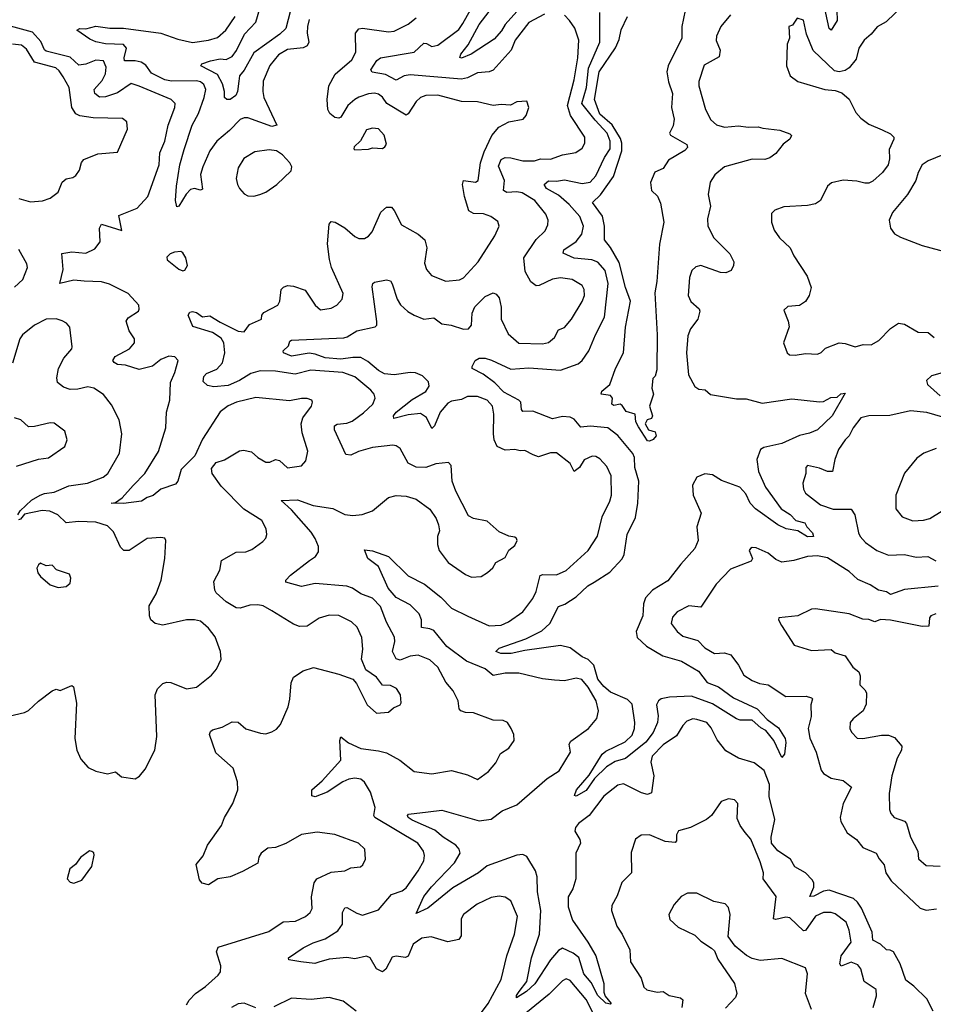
# Model space of a CAD drawing. Extents: x 1954678 to 2060275, y 904822 to 1016299.
# Tile 359 of 467: x 2015331 to 2019951, y 988330 to 993309. Entities that reach past the tile are written whole.
import ezdxf

# ---------------------------------------------------------------- set-up
doc = ezdxf.new("R2010")
doc.units = 0

msp = doc.modelspace()

# ---------------------------------------------------------------- linework, layer by layer
at = {"layer": '0CON20XD'}
for points in [[(2016725.8, 993455), (2016676, 993264), (2016646.1, 993235), (2016515, 993141.1), (2016466.2, 993053.8), (2016442.1, 993025), (2016438.6, 992998.6)], [(2016438.6, 992998.6), (2016432.9, 992945), (2016424, 992926), (2016395, 992904.4), (2016377.5, 992905), (2016366.2, 992915), (2016366.7, 992945), (2016356.9, 992985), (2016331, 993031), (2016246, 993075), (2016251.2, 993085), (2016295, 993100.5), (2016345, 993111.3), (2016375, 993107.2), (2016405, 993123.2), (2016426.8, 993153.2), (2016467, 993235), (2016524.3, 993295.7), (2016545.2, 993365)], [(2017985, 993335.8), (2017905, 993294), (2017836.1, 993205), (2017815.5, 993154.5), (2017725, 993053.5), (2017704.7, 993045.3), (2017645, 993040), (2017595, 993014.7), (2017565, 993007.4), (2017305, 993030.5), (2017275.7, 993024.3), (2017235, 993002.3), (2017180.7, 993030.7), (2017112.8, 993042.8), (2017106.9, 993055), (2017137.1, 993102.9), (2017155, 993116.4), (2017325, 993144.3), (2017375, 993189.2), (2017388.5, 993188.5), (2017415, 993172.3), (2017445, 993179.7), (2017551.3, 993258.7), (2017570.9, 993289.1), (2017625.3, 993385)], [(2019799.2, 993380.8), (2019712.3, 993297.7), (2019666.9, 993273.1), (2019637.1, 993235), (2019601.4, 993205), (2019574.7, 993165.3), (2019560.8, 993109.2), (2019525, 993065.7), (2019505, 993051.4), (2019475, 993044.2), (2019450.9, 993050.9), (2019343.6, 993153.6), (2019309.2, 993235), (2019295, 993306.2), (2019263, 993317), (2019238.3, 993281.7), (2019220, 993275), (2019223.8, 993215), (2019211.2, 993185), (2019208.8, 993075), (2019227.5, 993025), (2019266.1, 992996.1), (2019402.5, 992955), (2019455, 992950), (2019488.3, 992938.3), (2019525, 992906), (2019559.1, 992839.1), (2019585, 992811.4), (2019625, 992780.8), (2019691.5, 992751.5), (2019735, 992730.8), (2019750.8, 992715), (2019750.8, 992705), (2019727.5, 992652.5), (2019728.8, 992605), (2019722.5, 992575), (2019693.6, 992536.4), (2019645, 992492.5), (2019625, 992482.9), (2019605, 992481.9), (2019565, 992492.5), (2019495, 992497.1), (2019435.9, 992484.1), (2019415, 992467.5), (2019380, 992395), (2019355, 992376.9), (2019315, 992368.5), (2019195, 992362.9), (2019150, 992345), (2019131.9, 992328.1), (2019132.9, 992285), (2019145.8, 992245), (2019172.5, 992205), (2019227.1, 992155), (2019245.6, 992115), (2019312.2, 992012.2), (2019332.5, 991955), (2019323.1, 991915), (2019305, 991884), (2019275, 991864), (2019215, 991858.8), (2019195, 991840), (2019216.2, 991785), (2019221.2, 991755), (2019193.8, 991675), (2019212, 991625), (2019223.3, 991615), (2019252.7, 991612.7), (2019305, 991620.5), (2019365, 991617.1), (2019384.4, 991625.6), (2019405, 991647.5), (2019475, 991674.3), (2019505, 991672.2), (2019555, 991653.8), (2019595.6, 991665.6), (2019637.5, 991665), (2019675, 991685.8), (2019735, 991748), (2019775, 991773.8), (2019805, 991768.8), (2019875, 991728.8), (2019925, 991726.7), (2019955, 991702.5)], [(2019463.6, 993355), (2019464.7, 993305), (2019435, 993255.6), (2019424.5, 993264.5), (2019399.6, 993379.6)], [(2016795, 993310), (2016785.3, 993275), (2016785, 993240), (2016792.5, 993195), (2016784.2, 993175.8), (2016763.7, 993166.3), (2016685, 993157.4), (2016639.5, 993130.5), (2016595, 993076.7), (2016562.7, 992997.3), (2016559.6, 992945), (2016564.7, 992915), (2016631.2, 992775), (2016605, 992768.8), (2016485, 992811.9), (2016465, 992812.5), (2016445, 992803.3), (2016391.9, 992748.1), (2016327.8, 992695), (2016292.5, 992645), (2016256.3, 992565), (2016244.8, 992525.2), (2016255, 992452.5), (2016245, 992446), (2016215, 992455.4), (2016195, 992450.4), (2016173.2, 992426.8), (2016135, 992365.7), (2016125, 992362.5), (2016117.9, 992395), (2016122.9, 992467.1), (2016140.2, 992575), (2016161.9, 992651.9), (2016202, 992775), (2016234.8, 992835), (2016263.5, 992915), (2016271.9, 992955), (2016261.3, 992981.3), (2016244.2, 992994.2), (2016225, 992999), (2016097.7, 992997.7), (2016065, 993004.3), (2015997.6, 993037.6), (2015968, 993078), (2015945, 993094.3), (2015915, 993101.4), (2015860.4, 993100.4), (2015858.7, 993115), (2015871.3, 993165), (2015855, 993183.3), (2015765, 993185.9), (2015716.1, 993196.1), (2015685, 993210), (2015620, 993255), (2015635, 993264), (2015665, 993262), (2015715, 993275.5), (2015785.8, 993265.8), (2015855, 993265.7), (2016045, 993239.8), (2016130.2, 993210.2), (2016205, 993193.7), (2016285.6, 993204.4), (2016331.6, 993218.4), (2016373.1, 993255), (2016420.4, 993325)], [(2019949.4, 988295), (2019918.5, 988358.5), (2019852.6, 988422.6), (2019811.7, 988451.7), (2019783.2, 988535), (2019750, 988595), (2019733.6, 988603.6), (2019715, 988605.4), (2019684.4, 988634.4), (2019645.5, 988655), (2019641.1, 988695), (2019587.2, 988817.2), (2019567.5, 988847.5), (2019546.8, 988865), (2019425, 988907.5), (2019395, 988902.7), (2019346.6, 988876.6), (2019326.2, 988876.2), (2019346.8, 988923.2), (2019346.4, 988945), (2019339.1, 988959.1), (2019305, 988995.7), (2019250.8, 989025), (2019228.6, 989065), (2019165, 989106), (2019132.6, 989145), (2019130.8, 989175), (2019149, 989265), (2019121, 989381), (2019122.4, 989442.4), (2019095, 989512.9), (2019045, 989550.9), (2018965, 989575.4), (2018902.2, 989612.2), (2018857.4, 989667.4), (2018828.1, 989728.1), (2018805, 989754.4), (2018755, 989770.5), (2018735, 989773.6), (2018705, 989761.9), (2018685, 989740.8), (2018652.9, 989687.1), (2018585, 989641.8), (2018529.6, 989585), (2018522.9, 989555), (2018537.9, 989485), (2018525, 989400), (2018505, 989391.9), (2018475, 989399.2), (2018385, 989445.4), (2018355, 989437.8), (2018285, 989382.7), (2018210, 989285), (2018155.8, 989245), (2018140.8, 989225), (2018137.5, 989205), (2018163.3, 989163.3), (2018167.5, 989145), (2018142.5, 989095), (2018142.5, 988965), (2018127.8, 988915), (2018105, 988873.8), (2018105, 988822.5), (2018126.2, 988755), (2018203.7, 988645), (2018243.5, 988575), (2018284.4, 988435), (2018285, 988392.5), (2018292.2, 988372.2), (2018322.5, 988335), (2018318.8, 988331.2), (2018295, 988336), (2018255, 988374.6), (2018221.2, 988441.2), (2018184.2, 988484.2), (2018157.9, 988567.9), (2018129.2, 988589.2), (2018075, 988614), (2018055, 988602.1), (2018014.5, 988555), (2017935, 988433.8), (2017893.3, 988395), (2017843.1, 988363.1), (2017843.5, 988375), (2017855.7, 988395), (2017894.7, 988445.3), (2017918.8, 988565), (2017960, 988685), (2017966.7, 988805), (2017948.6, 988898.6), (2017948, 988975), (2017938.9, 989005), (2017895, 989077.8), (2017875, 989087.3), (2017845, 989084.6), (2017695, 989030.3), (2017651.2, 988995), (2017520.6, 988919.4), (2017395, 988815.7), (2017335, 988790), (2017374.6, 988875), (2017413.8, 988925), (2017530.3, 989045), (2017557.5, 989095), (2017552.3, 989115), (2017535.4, 989135), (2017471.5, 989175), (2017430.4, 989210.4), (2017315, 989260.6), (2017295.6, 989275), (2017291.2, 989285), (2017297.7, 989292.3), (2017395.7, 989304.3), (2017465, 989311.4), (2017655, 989258.8), (2017715, 989266.8), (2017771.4, 989308.6), (2017845, 989339.5), (2017997.4, 989472.6), (2018058.4, 989511.6), (2018116.2, 989605), (2018109.4, 989645), (2018118.6, 989661.4), (2018206.5, 989725), (2018250, 989775), (2018258.2, 989815), (2018246.2, 989865), (2018205, 989934.5), (2018173, 989973), (2018145, 989978.9), (2018085, 989966.5), (2018035, 989969.4), (2017974.3, 989975.7), (2017854.4, 990004.4), (2017785, 990005.4), (2017725, 989993.5), (2017685, 990025.9), (2017590, 990065), (2017490.2, 990140.2), (2017425, 990220.7), (2017405, 990229.4), (2017361.9, 990235), (2017363.3, 990275), (2017350.8, 990305), (2017305, 990349.7), (2017235, 990387.6), (2017194.1, 990435), (2017144.7, 990544.7), (2017091.2, 990585), (2017075, 990627.5), (2017115, 990622.9), (2017196, 990595), (2017295, 990497.1), (2017378.2, 990455), (2017459.6, 990389.6), (2017515, 990332.9), (2017597.5, 990292.5), (2017705, 990244.6), (2017765, 990247.3), (2017802.5, 990265), (2017875, 990314.4), (2017925, 990381.4), (2017942.6, 990417.4), (2017961.9, 990498.1), (2017976.4, 990503.6), (2018045, 990501.8), (2018095, 990524.5), (2018205.6, 990624.4), (2018252.6, 990697.4), (2018276.4, 990795), (2018315.5, 990875), (2018323.3, 990905), (2018322.4, 991002.4), (2018299.4, 991049.4), (2018265, 991088), (2018245, 991100), (2018225, 991102), (2018185, 991082.5), (2018161.1, 991045), (2018135, 991024), (2018115, 991064), (2018045, 991118.1), (2018015, 991118.9), (2017955, 991099.2), (2017928.1, 991108.1), (2017885, 991130), (2017861.7, 991128.3), (2017835, 991135.6), (2017785, 991131.4), (2017745, 991151.2), (2017730.6, 991185), (2017726.5, 991215), (2017728.8, 991315), (2017721.5, 991355), (2017695, 991384.5), (2017645, 991403.8), (2017595, 991403.8), (2017565, 991387.5), (2017515, 991380), (2017495, 991369.1), (2017456.2, 991325), (2017429.1, 991255), (2017415, 991242), (2017387.8, 991297.8), (2017356.9, 991316.9), (2017295, 991310.5), (2017222.2, 991292.2), (2017220.9, 991305), (2017234.6, 991325), (2017315, 991387.5), (2017385, 991428.5), (2017401.1, 991455), (2017397.4, 991477.4), (2017367.5, 991507.5), (2017332.9, 991522.9), (2017305, 991524.8), (2017225, 991513.5), (2017175, 991518.2), (2017145, 991535.3), (2017091.3, 991581.3), (2017055, 991600.2), (2017015, 991601.1), (2016955, 991591.5), (2016875, 991598.6), (2016825, 991617.8), (2016795, 991622.1), (2016705, 991608), (2016664.3, 991624.3), (2016663.3, 991635), (2016690.3, 991659.7), (2016697.3, 991682.7), (2016705, 991687.5), (2016969.4, 991700.6), (2016986.7, 991705), (2017035, 991735.4), (2017128.6, 991755), (2017136.7, 991765), (2017137.3, 991782.7), (2017112.4, 991957.6), (2017115.8, 991974.2), (2017125, 991980.8), (2017185, 991994.2), (2017205, 991988), (2017215, 991973.3), (2017240, 991895), (2017256.4, 991866.4), (2017293, 991833), (2017325, 991814), (2017375, 991794.6), (2017425, 991801.1), (2017465, 991770.4), (2017513.4, 991763.4), (2017575, 991743.2), (2017600, 991745), (2017615, 991764.2), (2017618.1, 991825), (2017632.8, 991857.2), (2017685, 991909.6), (2017725, 991927.5), (2017740.9, 991920.9), (2017755, 991902), (2017766, 991855), (2017765.5, 991795), (2017800.9, 991720.9), (2017855, 991672.5), (2017975, 991670), (2018005, 991675.7), (2018035, 991702), (2018055, 991740), (2018085, 991752.5), (2018122, 991795), (2018175, 991883.8), (2018186.7, 991915), (2018185.6, 991945), (2018175, 991964), (2018125, 991994.4), (2018065, 992003.8), (2018025, 991997.1), (2017958, 991965), (2017943.3, 991963.3), (2017915, 991982.9), (2017887.5, 992035), (2017879.6, 992105), (2017942.7, 992197.3), (2017988.5, 992241.5), (2018001.7, 992271.7), (2018002.5, 992295), (2017991.2, 992325), (2017935, 992395.3), (2017872.5, 992432.5), (2017845, 992438.4), (2017795, 992435.4), (2017777.8, 992445), (2017781.6, 992495), (2017752.3, 992567.7), (2017765, 992601.9), (2017785, 992611.1), (2017815, 992610.9), (2017875, 992595.7), (2017934.7, 992595.3), (2017965, 992604.7), (2018015, 992603.3), (2018075, 992624.6), (2018142.7, 992637.3), (2018175, 992658.8), (2018188.6, 992685), (2018189.4, 992715), (2018115.3, 992825), (2018100.7, 992875), (2018135.2, 993005), (2018153.3, 993115), (2018158.2, 993205), (2018137.3, 993265), (2018111.8, 993305), (2018085, 993331.5)], [(2017754.2, 992765), (2017805, 992792), (2017876.2, 992805), (2017892, 992825), (2017906.2, 992865), (2017895, 992897.5), (2017845, 992893.3), (2017813.3, 992876.7), (2017765, 992880), (2017725.8, 992874.2), (2017645, 992893.8), (2017565, 992895.4), (2017445, 992927.6), (2017385, 992925.3), (2017356.9, 992915), (2017335, 992895.5), (2017295, 992833.3), (2017285, 992826.4), (2017187.1, 992885), (2017165, 992917.3), (2017145, 992932.5), (2017125, 992937.2), (2017095, 992933.5), (2017045, 992917.5), (2017025.5, 992905), (2016989.6, 992875), (2016955, 992815.6), (2016945, 992810.4), (2016925, 992814), (2016899.6, 992835), (2016889.5, 992855), (2016885.2, 992905), (2016894.2, 992975), (2016926.2, 993033.8), (2017010.8, 993105), (2017030, 993145), (2017029.3, 993240.7), (2017045, 993262.7), (2017065, 993265.3), (2017195, 993247.3), (2017225, 993251.2), (2017294.6, 993285.4), (2017335, 993317.7)], [(2017845, 993350.6), (2017786.2, 993285), (2017767.6, 993252.4), (2017730.4, 993209.6), (2017614.4, 993135), (2017565, 993114.5), (2017557, 993117), (2017561.1, 993135), (2017599.2, 993180.8), (2017655, 993283.8), (2017705, 993350.4)], [(2018925, 993333.3), (2018876.4, 993273.6), (2018854.4, 993225), (2018853.4, 993203.4), (2018872.9, 993155), (2018868.8, 993121.2), (2018791.5, 993078.5), (2018764.4, 992995.6), (2018765.7, 992974.3), (2018798.1, 992855), (2018825, 992802), (2018855, 992777.5), (2018895.6, 992765.6), (2018965, 992771.8), (2019015, 992764.6), (2019065, 992766.4), (2019089.6, 992759.6), (2019175, 992750), (2019225, 992732), (2019233.9, 992723.9), (2019226, 992705), (2019191.5, 992678.5), (2019155, 992632.9), (2019125, 992610.6), (2019098.3, 992601.7), (2019035, 992603.2), (2018895, 992563.9), (2018845.6, 992525), (2018822.6, 992487.4), (2018811.9, 992425), (2018824.5, 992365), (2018808.3, 992301.7), (2018810.5, 992265), (2018840.6, 992205), (2018921.9, 992125), (2018942, 992085), (2018940.8, 992065), (2018928.7, 992041.3), (2018901.4, 992028.6), (2018875, 992031.1), (2018775, 992065.4), (2018750.4, 992059.6), (2018730.2, 992039.8), (2018718.1, 992005), (2018711.1, 991915), (2018725, 991884), (2018767, 991847), (2018770, 991835), (2018760, 991795), (2018722.9, 991745), (2018710.3, 991710.3), (2018702.7, 991625), (2018713.1, 991513.1), (2018745, 991454.3), (2018765, 991441.1), (2018796.8, 991436.8), (2018823.8, 991413.8), (2018955, 991391.1), (2019005, 991391.1), (2019085, 991370), (2019235, 991392.2), (2019375, 991376), (2019395, 991378.8), (2019432.1, 991397.9), (2019465, 991400), (2019483.6, 991416.4), (2019505, 991420), (2019438.6, 991305), (2019365, 991235.7), (2019325, 991218.2), (2019275, 991206), (2019185, 991165.3), (2019094.7, 991145.3), (2019076.2, 991135), (2019058.1, 991085), (2019067.3, 991025), (2019101.8, 990945), (2019181.5, 990835), (2019226.9, 990806.9), (2019255.9, 990775.9), (2019301.5, 990765), (2019311.4, 990745), (2019339.5, 990715), (2019345.7, 990695), (2019315, 990693.2), (2019265, 990724), (2019207.5, 990735), (2019165, 990754.4), (2019051.5, 990835), (2019024.5, 990864.5), (2019002.2, 990912.2), (2018973.3, 990945), (2018879, 990979), (2018835, 991008), (2018795, 991012.7), (2018755.6, 990995), (2018733.9, 990955), (2018737.3, 990905), (2018776.3, 990813.7), (2018755.4, 990745), (2018762.6, 990675), (2018744.8, 990635.2), (2018673.5, 990556.5), (2018608.3, 990471.7), (2018531.2, 990425), (2018495.3, 990385), (2018485.7, 990355), (2018481.4, 990295), (2018447.7, 990215), (2018453.3, 990185), (2018501.2, 990141.2), (2018582.5, 990092.5), (2018677.1, 990065), (2018764.2, 990014.2), (2018807.4, 989957.4), (2018865, 989936.1), (2018939.7, 989879.7), (2019060, 989825), (2019111.2, 989771.2), (2019168.3, 989728.2), (2019201.1, 989675), (2019204.6, 989654.6), (2019199.1, 989595), (2019185, 989578.9), (2019145, 989664.3), (2019104.4, 989714.4), (2019078.6, 989728.6), (2019035, 989766.9), (2018975, 989766.7), (2018955, 989773.8), (2018835, 989850), (2018728.1, 989888.1), (2018616.2, 989883.8), (2018575.4, 989874.6), (2018561.5, 989865), (2018551.8, 989845), (2018558.7, 989788.7), (2018555.8, 989755), (2018534.5, 989705), (2018496.7, 989655), (2018395, 989573.8), (2018341.6, 989558.4), (2018298.7, 989531.3), (2018238.3, 989471.7), (2018195, 989411.3), (2018145, 989383.1), (2018136.4, 989386.4), (2018146.5, 989415), (2018210.9, 989489.1), (2018277.1, 989595), (2018295, 989610.8), (2018392.4, 989657.6), (2018428.3, 989691.7), (2018440.5, 989725), (2018441.8, 989755), (2018427.6, 989847.6), (2018405, 989871.2), (2018319.2, 989909.2), (2018285, 989937.5), (2018254.8, 989975), (2018234.4, 990044.4), (2018205, 990073.3), (2018175, 990088), (2018115, 990132.7), (2018065, 990144.3), (2017885, 990119.8), (2017816.1, 990103.9), (2017763.8, 990103.8), (2017738.8, 990115), (2017755, 990130.8), (2017890.9, 990179.1), (2017970.9, 990219.1), (2018010.9, 990255), (2018055, 990342.1), (2018086.8, 990353.2), (2018145, 990390.3), (2018204.4, 990445.6), (2018235, 990464.6), (2018315, 990515.6), (2018376.8, 990583.2), (2018386.8, 990605), (2018403.5, 990705), (2018445, 990791.2), (2018456.6, 990865), (2018461.4, 990975), (2018441.9, 991045), (2018439.4, 991095), (2018432, 991115), (2018356.3, 991206.3), (2018305, 991244.8), (2018215, 991252.7), (2018168.9, 991248.9), (2018135, 991288.9), (2018115, 991298.8), (2018075, 991303.2), (2018025, 991290), (2017925, 991329.4), (2017875, 991328.5), (2017867.5, 991337.5), (2017864.2, 991374.2), (2017855, 991384.6), (2017778.8, 991425), (2017732.8, 991472.8), (2017674.4, 991515.6), (2017618.9, 991545), (2017618.2, 991555), (2017634.6, 991585), (2017655, 991597.9), (2017685, 991596.6), (2017716.5, 991586.5), (2017815, 991541.8), (2017905, 991548.1), (2018065, 991537.3), (2018155, 991568.5), (2018175.5, 991585), (2018209.3, 991635), (2018242, 991715), (2018288.2, 991805), (2018307.3, 991975), (2018291.3, 992041.3), (2018255, 992083.4), (2018224.8, 992094.8), (2018135, 992102.5), (2018078.3, 992128.3), (2018082.1, 992145), (2018145, 992188), (2018174.1, 992225), (2018181.6, 992265), (2018163, 992313), (2018109.2, 992375), (2018055, 992421.9), (2017995.5, 992455), (2017983.6, 992475), (2018005, 992493.4), (2018045, 992492.5), (2018085, 992499.7), (2018175, 992481.2), (2018215, 992488), (2018245, 992518.5), (2018287.7, 992612.3), (2018316.3, 992655), (2018317.3, 992695), (2018302.3, 992735), (2018240.2, 992800.2), (2018173.2, 992885), (2018197.1, 992965), (2018206.9, 993063.1), (2018264.4, 993195), (2018265.3, 993345)], [(2018696.4, 993355), (2018679.6, 993275), (2018678.9, 993215), (2018610.4, 993075), (2018603.3, 993045), (2018611.1, 992995), (2018632.2, 992935), (2018627.1, 992865), (2018640, 992805), (2018635, 992772.5), (2018617.5, 992735), (2018622.5, 992725), (2018705, 992678), (2018707.9, 992662.1), (2018695, 992648), (2018611.1, 992598.9), (2018584.3, 992555.7), (2018543, 992537), (2018521.4, 992485), (2018525.8, 992445.8), (2018556.1, 992416.1), (2018570.5, 992380.5), (2018588.1, 992285), (2018566.4, 992173.6), (2018553.2, 991985), (2018542.1, 991927.9), (2018554.6, 991715), (2018552.3, 991537.7), (2018543.6, 991506.4), (2018532.5, 991495), (2018526.7, 991445), (2018536.7, 991415), (2018516.1, 991353.9), (2018530, 991305), (2018525, 991292.5), (2018503.3, 991285), (2018493.3, 991265), (2018511.4, 991235), (2018544.5, 991224.5), (2018550, 991205), (2018534.7, 991185.3), (2018515, 991176.9), (2018505, 991180), (2018459.6, 991249.6), (2018446.5, 991275), (2018443.3, 991315), (2018397.1, 991327.1), (2018378.1, 991358.1), (2018367.5, 991365), (2018335, 991358), (2018325, 991364.2), (2018328.1, 991395), (2018318.8, 991408.8), (2018271.5, 991415), (2018275, 991430.6), (2018315.6, 991465), (2018343.5, 991545), (2018384.4, 991625), (2018394.4, 991754.4), (2018418.9, 991885), (2018393.9, 991955), (2018361.7, 992081.7), (2018317.6, 992157.6), (2018288.5, 992195), (2018288.3, 992265), (2018278.5, 992315), (2018227.7, 992385), (2018267.2, 992422.8), (2018333.1, 992515), (2018375.1, 992644.9), (2018375.9, 992685), (2018368.6, 992708.6), (2018327, 992777), (2018265, 992831.2), (2018236.8, 992905), (2018261.5, 993045), (2018343.8, 993166.2), (2018361.5, 993208.5), (2018372, 993258), (2018404.4, 993325)], [(2015657.3, 991987.3), (2015605, 991991.1), (2015533.8, 991975), (2015550, 992045), (2015543.9, 992126.1), (2015595, 992135.6), (2015665, 992128.5), (2015709.8, 992150.2), (2015737.5, 992185), (2015734.4, 992255), (2015745, 992275.6), (2015846.9, 992243.1), (2015831.7, 992318.3), (2015924.6, 992355.4), (2015978.9, 992415), (2016035.9, 992575), (2016038.9, 992635), (2016064.1, 992695), (2016081.5, 992775), (2016115.6, 992865), (2016117.1, 992885), (2016096, 992905), (2015935, 992971.9), (2015895, 992986.1), (2015825, 992938.5), (2015765, 992918), (2015735, 992916.8), (2015710.9, 992935), (2015707.5, 992955), (2015748.4, 993001.6), (2015764, 993035), (2015767.8, 993067.8), (2015755, 993100.8), (2015715, 993104.8), (2015665, 993084.2), (2015629.3, 993079.3), (2015585, 993119.5), (2015465, 993148.9), (2015455.7, 993155.7), (2015437.6, 993197.6), (2015395, 993244.8), (2015265, 993280.9)], [(2015325.4, 992405.4), (2015385, 992388.1), (2015446.4, 992393.6), (2015485, 992405.7), (2015525, 992436), (2015545, 992488), (2015565.8, 992504.2), (2015599.3, 992510.7), (2015615, 992520.8), (2015632.6, 992547.4), (2015643.4, 992586.6), (2015655, 992602.5), (2015725, 992630.8), (2015825, 992638.8), (2015875.7, 992755), (2015872.7, 992792.7), (2015849.7, 992809.7), (2015702.4, 992812.4), (2015635, 992822.5), (2015615, 992832), (2015594.7, 992864.7), (2015581.2, 992965), (2015550.5, 993020.5), (2015530.9, 993050.9), (2015513.6, 993065), (2015405, 993093.4), (2015365, 993160.4), (2015339.9, 993179.9), (2015295, 993185.3)], [(2017641.2, 988255), (2017699.6, 988335), (2017765, 988456), (2017793.9, 988575), (2017832.1, 988685), (2017847.8, 988775), (2017813.7, 988853.7), (2017785, 988871.9), (2017755, 988876.9), (2017715, 988870), (2017643.5, 988836.5), (2017575.7, 988785), (2017562.7, 988762.7), (2017563.1, 988676.9), (2017552.2, 988657.8), (2017495, 988646), (2017412, 988672), (2017364, 988665), (2017320.5, 988635), (2017295, 988573.3), (2017282.1, 988567.9), (2017235, 988573.5), (2017215, 988568.6), (2017182.7, 988507.3), (2017165.4, 988494.6), (2017135, 988509.5), (2017102.7, 988565), (2017085, 988573.9), (2017025, 988560.9), (2016985, 988566.7), (2016895, 988559.3), (2016844, 988544), (2016823.5, 988536.5), (2016752.5, 988545), (2016692.5, 988555), (2016690, 988565), (2016765, 988615.5), (2016815, 988641.8), (2016875, 988661.3), (2016938.8, 988701.2), (2016962.7, 988735), (2016963.5, 988795), (2016975, 988818), (2016985, 988819.2), (2017035, 988790.8), (2017065, 988781.5), (2017145, 988807.8), (2017211.4, 988885), (2017265, 988903.8), (2017285, 988919.5), (2017346.2, 989005), (2017374.4, 989055), (2017377.4, 989082.6), (2017372.1, 989105), (2017343.3, 989145), (2017126.8, 989275), (2017121.8, 989285), (2017127.7, 989325), (2017105, 989402.5), (2017075, 989454.4), (2017055, 989469.5), (2017025, 989473.6), (2016995, 989468.2), (2016964.2, 989455.8), (2016885, 989403.3), (2016825, 989378.8), (2016807.5, 989385), (2016807.5, 989415), (2016860.4, 989459.6), (2016954.4, 989565), (2016948.8, 989665), (2016955, 989682.5), (2016992.9, 989652.9), (2017055, 989623.8), (2017145, 989612.7), (2017185, 989601.8), (2017252.9, 989565), (2017325, 989508), (2017415, 989495.7), (2017515, 989511.9), (2017595, 989490), (2017645, 989466.7), (2017702.1, 989507.9), (2017738.3, 989551.7), (2017762.1, 989597.9), (2017805, 989626), (2017831.2, 989665), (2017828.8, 989695), (2017816, 989725), (2017796.7, 989755), (2017775.8, 989765.8), (2017725, 989767.1), (2017625, 989804), (2017585, 989805.7), (2017561.2, 989815), (2017552.9, 989825), (2017548.5, 989865), (2017522.2, 989915), (2017485, 989959.2), (2017444.5, 990035), (2017405, 990071.8), (2017345, 990096.4), (2017305, 990090), (2017255, 990070), (2017235, 990077.1), (2017216.7, 990115), (2017227.9, 990165), (2017226.1, 990186.1), (2017185, 990262), (2017155, 990341.1), (2017115, 990383.1), (2017055.3, 990405.3), (2017013.6, 990433.6), (2016985, 990444), (2016825, 990458.5), (2016755, 990442.2), (2016676.2, 990465), (2016676, 990475), (2016699.9, 990500.1), (2016795.6, 990575), (2016826.5, 990595), (2016841.5, 990618.5), (2016841.2, 990645), (2016825.4, 990685), (2016805, 990718.2), (2016705, 990830.9), (2016653, 990877), (2016735, 990880.3), (2016815, 990852.5), (2016915, 990837.5), (2016975, 990806.8), (2017015, 990802.1), (2017063, 990807), (2017114.5, 990825.5), (2017196.4, 990893.6), (2017235, 990903.1), (2017285, 990899.2), (2017335, 990884), (2017405, 990833.3), (2017436.4, 990786.4), (2017449.2, 990755), (2017453.3, 990725), (2017444.1, 990695.9), (2017444.1, 990655.9), (2017451.4, 990625), (2017497.5, 990565), (2017585, 990504.2), (2017615, 990490.8), (2017665, 990494.2), (2017696.7, 990513.3), (2017723, 990537), (2017738.8, 990565), (2017785, 990590), (2017805, 990626.2), (2017835, 990650), (2017846.7, 990675), (2017842.5, 990685), (2017835, 990692.5), (2017805, 990696.7), (2017755, 990718.8), (2017695, 990773.3), (2017625, 990786.2), (2017600.5, 990800.5), (2017536, 990925), (2017517.5, 990975), (2017513.3, 991055), (2017499.5, 991069.5), (2017435, 991062.5), (2017385, 991044.4), (2017335, 991046.7), (2017295, 991067.1), (2017255, 991140), (2017235, 991154.4), (2017217.4, 991157.4), (2017115, 991145.9), (2017044.7, 991125.3), (2017005, 991106.5), (2016979.8, 991109.8), (2016922.9, 991235), (2016922.9, 991255), (2016935.8, 991264.2), (2016985, 991268.5), (2017011.9, 991278.1), (2017068.9, 991321.1), (2017116.7, 991365), (2017128.9, 991395), (2017122.9, 991415), (2017106.9, 991435), (2017025, 991502.9), (2016965.5, 991525.5), (2016803, 991537), (2016722.9, 991517.1), (2016625, 991532.3), (2016546.8, 991533.2), (2016499.6, 991520.4), (2016441.8, 991485), (2016385, 991459.4), (2016311.6, 991451.6), (2016279.8, 991459.8), (2016259.2, 991479.2), (2016261.3, 991505), (2016275, 991519.4), (2016328.1, 991541.9), (2016355.9, 991574.1), (2016367.5, 991625), (2016363.4, 991675), (2016348.8, 991698.8), (2016305, 991726.3), (2016206.6, 991756.6), (2016182.9, 991815), (2016190.7, 991829.3), (2016205, 991833.3), (2016225, 991828.1), (2016255, 991807.1), (2016292, 991812), (2016345, 991778.7), (2016435, 991734.6), (2016465, 991730.6), (2016492.3, 991767.7), (2016553.8, 991795), (2016555.7, 991815), (2016565, 991828.6), (2016635.4, 991864.6), (2016646.9, 991885), (2016652.5, 991945), (2016665, 991957.1), (2016685, 991964.4), (2016715, 991961.1), (2016775, 991941.4), (2016825, 991866), (2016852.4, 991842.4), (2016905, 991850.8), (2016935, 991866), (2016961.2, 991895), (2016965.7, 991925), (2016908.2, 992055), (2016896.7, 992096.7), (2016887.5, 992175), (2016895.8, 992275), (2016905, 992287.5), (2016925.8, 992284.2), (2016975, 992257.1), (2017025, 992212.2), (2017045, 992203.1), (2017075, 992202.9), (2017095, 992214), (2017113.1, 992236.9), (2017157.5, 992335), (2017185, 992360.8), (2017210.9, 992360.9), (2017224.6, 992344.6), (2017260.8, 992270.8), (2017345.8, 992225), (2017378.9, 992195), (2017389.5, 992155), (2017377, 992077), (2017388, 992045), (2017413.8, 992015), (2017485, 991987.1), (2017555, 991994.2), (2017575, 992004.3), (2017650, 992085), (2017732.9, 992215), (2017755.6, 992264.4), (2017748.1, 992288.1), (2017713.4, 992313.4), (2017676.3, 992326.3), (2017625, 992328.8), (2017601.7, 992341.7), (2017580.4, 992415), (2017570.6, 992475), (2017575, 992496.2), (2017635, 992487.1), (2017649.5, 992495), (2017661.4, 992585), (2017678.7, 992641.3), (2017717.7, 992722.3), (2017754.2, 992765)], [(2017025, 992650), (2017095, 992653.8), (2017115, 992660), (2017165, 992657.5), (2017177.5, 992665), (2017185, 992680), (2017173.3, 992725), (2017145, 992756), (2017115, 992760.8), (2017085, 992751.2), (2017054.1, 992695.9), (2017022.5, 992665), (2017020, 992655), (2017025, 992650)], [(2020130.6, 992679.4), (2019925.3, 992594.7), (2019895.4, 992574.6), (2019873.8, 992536.2), (2019861.9, 992495), (2019820.6, 992425), (2019745, 992333.3), (2019728, 992295), (2019733.8, 992255), (2019755, 992226.7), (2019785, 992208.8), (2019895, 992167.5), (2020069.7, 992119.7)], [(2016515, 992415.7), (2016545, 992424.2), (2016575, 992435.8), (2016631.2, 992475), (2016703.3, 992545), (2016707.5, 992565), (2016696.7, 992585), (2016659.2, 992625), (2016630, 992645), (2016591.4, 992651.4), (2016519.8, 992640.2), (2016463.9, 992606.1), (2016435, 992560), (2016425.8, 992505), (2016431.4, 992475), (2016442.5, 992455), (2016465, 992428), (2016485, 992417.5), (2016515, 992415.7)], [(2015305, 991955.5), (2015347.1, 991995), (2015370, 992055), (2015367.1, 992075), (2015326.8, 992146.8)], [(2016155, 992039.2), (2016165, 992042.5), (2016180, 992065), (2016171.2, 992105), (2016155, 992130), (2016145, 992136), (2016113.3, 992133.3), (2016091.2, 992125), (2016075, 992108.8), (2016075.8, 992095), (2016135, 992047.8), (2016155, 992039.2)], [(2016175, 988327.5), (2016188.3, 988351.7), (2016220, 988385), (2016270.1, 988419.9), (2016335, 988477.8), (2016346.4, 988495), (2016347.5, 988525), (2016326.7, 988595), (2016335, 988619.4), (2016590.8, 988699.2), (2016662.6, 988747.4), (2016725, 988750.8), (2016775.3, 988774.7), (2016799.4, 988795), (2016810.5, 988815), (2016806.6, 988873.4), (2016819.1, 988945), (2016832.9, 988965), (2016905, 988997.9), (2016975, 989005.6), (2017005, 989020), (2017054.3, 989025.7), (2017066, 989035), (2017080, 989065), (2017076, 989115), (2017044.4, 989144.4), (2016925, 989189.2), (2016835, 989200), (2016755, 989188.6), (2016677.2, 989142.8), (2016625, 989123.1), (2016585, 989119.2), (2016552, 989095), (2016540.8, 989075), (2016535, 989043.8), (2016457.7, 989002.3), (2016395, 988975.7), (2016332.5, 988965), (2016285, 988934.3), (2016252.9, 988942.9), (2016240, 988960), (2016222.7, 989037.3), (2016258.6, 989081.4), (2016281.1, 989135), (2016351.9, 989235), (2016366.9, 989275), (2016408.6, 989345), (2016434.3, 989415), (2016432.9, 989455), (2016410.6, 989525), (2016322.4, 989602.4), (2016290, 989695), (2016295, 989710), (2016305, 989718), (2016355, 989732), (2016405, 989758), (2016435, 989756.2), (2016475, 989724), (2016549.2, 989700.8), (2016575, 989697.5), (2016605, 989708), (2016628.8, 989721.2), (2016650, 989745), (2016688.6, 989835), (2016697.4, 989872.6), (2016703.5, 989955), (2016716, 989984), (2016765, 990016.7), (2016816.4, 990033.6), (2016945, 990000), (2017015, 989973.8), (2017033.2, 989953.2), (2017087.5, 989845), (2017135, 989802.5), (2017195, 989806.7), (2017221.1, 989828.9), (2017254, 989845), (2017260, 989855), (2017255.7, 989895), (2017236.7, 989926.7), (2017205, 989942.7), (2017165, 989944.4), (2017135, 989984.4), (2017081.9, 990021.9), (2017060, 990075), (2017066, 990126), (2017061.1, 990185), (2017036.8, 990236.8), (2017008.6, 990265), (2016945, 990295.5), (2016895, 990298.2), (2016845, 990283.3), (2016785, 990242.9), (2016745, 990240.6), (2016715, 990251.9), (2016605, 990319.5), (2016562, 990345), (2016535, 990350.9), (2016495, 990347.9), (2016445, 990332.7), (2016425, 990335.3), (2016375, 990365.4), (2016325, 990411.1), (2016317.3, 990425), (2016312.6, 990467.4), (2016342, 990525), (2016350.8, 990575), (2016425, 990616.9), (2016475, 990618.8), (2016505, 990629.2), (2016559.7, 990670.3), (2016575, 990686.7), (2016580.8, 990705), (2016577.1, 990735), (2016555, 990776), (2016464.7, 990834.7), (2016349.5, 990949.5), (2016303.6, 991013.6), (2016299.8, 991040.2), (2016325, 991070), (2016367, 991083), (2016442, 991128), (2016463, 991133), (2016503, 991123), (2016535, 991094.4), (2016575, 991071.4), (2016595, 991070.8), (2016625, 991084.3), (2016645, 991079.4), (2016685, 991042.9), (2016755, 991052.5), (2016777.5, 991077.5), (2016787, 991127), (2016759.4, 991219.4), (2016754.5, 991265.5), (2016761.9, 991295), (2016806, 991355), (2016811.2, 991375), (2016807.5, 991385), (2016785, 991394), (2016755, 991394.2), (2016695, 991381.9), (2016525, 991398.5), (2016426.2, 991375), (2016385, 991356.7), (2016345, 991325.7), (2016255, 991188), (2016216.7, 991103.3), (2016147.8, 991035), (2016130, 990975), (2016119.2, 990960.8), (2016045, 990934.5), (2016005, 990903.5), (2015975, 990893.3), (2015946.4, 990873.6), (2015855, 990862.9), (2015794, 990865), (2015815, 990867.5), (2015849.4, 990890.6), (2015905, 990953.2), (2015963.5, 991015), (2016032.5, 991125), (2016069.2, 991245), (2016072.9, 991325), (2016089.4, 991385), (2016093.5, 991475), (2016115.7, 991525), (2016131.2, 991585), (2016115, 991603.8), (2016085, 991607.1), (2016045, 991590.6), (2016002.9, 991557.1), (2015935, 991540.3), (2015865, 991561.2), (2015825, 991564.6), (2015808.6, 991575), (2015800.8, 991585), (2015812.9, 991605), (2015885.7, 991645), (2015910.6, 991675), (2015910.6, 991695), (2015884.4, 991735), (2015869.2, 991785), (2015878.7, 991801.3), (2015930.6, 991835), (2015935.6, 991845), (2015933.3, 991865), (2015879.6, 991925), (2015785, 991971.6), (2015745, 991982.6), (2015657.3, 991987.3)], [(2015321.5, 990805), (2015332.5, 990825), (2015390.2, 990879.8), (2015434.3, 990905), (2015456.4, 990913.6), (2015505, 990919.2), (2015578.3, 990951.7), (2015674.2, 990965.8), (2015752, 990995), (2015775.7, 991015), (2015835, 991116.7), (2015846.9, 991215), (2015834.4, 991285), (2015795, 991362), (2015755, 991414.3), (2015705, 991446), (2015675, 991452.5), (2015625, 991440), (2015585, 991439.7), (2015551.5, 991451.5), (2015522.5, 991475), (2015517.6, 991497.6), (2015526.5, 991545), (2015553.4, 991596.6), (2015593.8, 991645), (2015596, 991655), (2015583.9, 991753.9), (2015566.7, 991775), (2015545.8, 991785.8), (2015515, 991795.7), (2015465, 991794.4), (2015405.8, 991764.3), (2015345, 991715.4), (2015330.6, 991695), (2015295, 991572.5)], [(2019995, 991522.5), (2019941.9, 991508.1), (2019915.9, 991484.1), (2019920.8, 991465), (2019985, 991406.7)], [(2019998.7, 991298.7), (2019918.2, 991321.8), (2019835, 991330.9), (2019731.9, 991308.1), (2019625, 991305.8), (2019585, 991295.4), (2019546.2, 991245), (2019525.7, 991204.3), (2019505.5, 991185), (2019471.5, 991135), (2019452.5, 991085), (2019440.8, 991025), (2019415, 991023.8), (2019375, 991040.6), (2019315, 991053.8), (2019306.2, 991045), (2019305.8, 991015), (2019290.8, 990965), (2019294.3, 990935), (2019304.3, 990915), (2019380, 990855), (2019445, 990834.4), (2019535, 990834), (2019553.3, 990805), (2019571.8, 990715), (2019581.6, 990695), (2019608.8, 990665), (2019665, 990624.7), (2019725, 990601.4), (2019805.3, 990605.3), (2019865, 990591.8), (2019923.7, 990593.7), (2019963.2, 990573.2)], [(2015315, 991050.8), (2015425, 991087.5), (2015476.9, 991093.1), (2015558.6, 991151.4), (2015570, 991185), (2015558.8, 991228.8), (2015505, 991268.8), (2015485, 991271.2), (2015405, 991251.2), (2015375, 991250), (2015336.7, 991285), (2015305, 991295.8)], [(2019965, 991141.4), (2019903.2, 991116.8), (2019868, 991092), (2019804.5, 991015.5), (2019760.8, 990905), (2019761.4, 990835), (2019794, 990795), (2019847.5, 990775), (2019901.1, 990778.9), (2019933, 990787), (2019995, 990825.5)], [(2015915, 989471.2), (2015935.7, 989484.3), (2015965, 989520), (2016014, 989615), (2016024.4, 989685), (2016015.4, 989895), (2016027.5, 989925), (2016055, 989952.9), (2016075, 989959.4), (2016095, 989956.9), (2016175, 989925.6), (2016225, 989934.3), (2016300, 989995), (2016325.8, 990025), (2016350, 990075), (2016345.8, 990115), (2016318.3, 990188.3), (2016285, 990232), (2016245, 990267.1), (2016215, 990274.4), (2016175, 990274.4), (2016055, 990247.5), (2016015, 990256), (2015994.5, 990274.5), (2015987.5, 990295), (2015985.8, 990345), (2016021.2, 990405), (2016045.8, 990475), (2016064, 990585), (2016070, 990675), (2016065, 990686.7), (2016045, 990691.2), (2015975, 990685.7), (2015955, 990672.5), (2015885, 990625.6), (2015856.7, 990625), (2015840.9, 990640.9), (2015805, 990718.8), (2015775, 990750.3), (2015715, 990768.8), (2015628, 990772), (2015565, 990765.4), (2015523.8, 990805), (2015483, 990823), (2015443.4, 990826.6), (2015355, 990809.4), (2015335, 990783.3), (2015325, 990780)], [(2019025.7, 990634.3), (2019019.2, 990625), (2019035.8, 990585), (2019029.7, 990570.3), (2018925, 990530.8), (2018852.5, 990455), (2018775, 990338.8), (2018715, 990344.4), (2018655.5, 990314.5), (2018632.8, 990287.2), (2018625.8, 990255), (2018655, 990215.8), (2018685, 990191.1), (2018759.4, 990169.4), (2018795, 990132.7), (2018845, 990103.3), (2018895, 990106.7), (2018927.3, 990097.3), (2018966, 990045), (2018992, 989995), (2019035, 989966.9), (2019072.2, 989952.2), (2019116.2, 989945), (2019205, 989887.1), (2019307.8, 989887.8), (2019335, 989880), (2019340, 989875), (2019330.9, 989845), (2019333.4, 989785), (2019317.5, 989725), (2019326.5, 989676.5), (2019357.7, 989605), (2019383.2, 989515), (2019395, 989496.7), (2019435, 989474.4), (2019495, 989462), (2019537.7, 989427.7), (2019495.4, 989345), (2019480, 989275), (2019483.1, 989255), (2019515, 989197.5), (2019563.3, 989163.3), (2019595, 989122.5), (2019662.5, 989095), (2019676.7, 989066.7), (2019703.1, 989035), (2019711.2, 988995), (2019738, 988955), (2019885, 988816.5), (2019915, 988806.9), (2019967.5, 988812.5)], [(2019975, 990445.2), (2019805, 990428), (2019735, 990401.8), (2019715, 990415.3), (2019674.5, 990424.5), (2019631.2, 990451.2), (2019568.6, 990478.6), (2019525, 990519.3), (2019415, 990588.4), (2019365, 990597.2), (2019314.7, 990595.3), (2019245, 990573.8), (2019185, 990565.5), (2019155, 990578.6), (2019115, 990611.9), (2019055, 990638.8), (2019035, 990640), (2019025.7, 990634.3)], [(2015525, 990437.5), (2015565, 990443.3), (2015585, 990460), (2015589.2, 990485), (2015583.3, 990505), (2015516.4, 990526.4), (2015495, 990550), (2015465, 990546.7), (2015435, 990560), (2015425, 990552.5), (2015416.7, 990535), (2015421.7, 990511.7), (2015435, 990493.3), (2015485, 990452), (2015525, 990437.5)], [(2019964.5, 990305.5), (2019938.8, 990295), (2019931.2, 990285), (2019928.3, 990241.7), (2019895, 990240.4), (2019735, 990272.5), (2019684.2, 990275.8), (2019655, 990264), (2019625, 990276), (2019595, 990277.8), (2019525, 990304.7), (2019355, 990330.5), (2019335, 990328.1), (2019265, 990294.3), (2019170, 990285), (2019167.5, 990275), (2019184, 990245), (2019246.8, 990146.8), (2019335, 990119.2), (2019434.3, 990124.3), (2019455, 990108), (2019505, 990092), (2019543.8, 990035), (2019575, 990011.2), (2019581.2, 989991.2), (2019578.8, 989945), (2019605, 989921.2), (2019612.9, 989905), (2019612, 989848), (2019595.9, 989814.1), (2019546.2, 989773.8), (2019530.6, 989755), (2019529.2, 989725), (2019537, 989707), (2019566.6, 989676.6), (2019593.7, 989673.7), (2019688.4, 989691.6), (2019725, 989692), (2019755, 989679.6), (2019791.2, 989635), (2019790.9, 989615), (2019768.2, 989575), (2019740.6, 989485), (2019726.9, 989396.9), (2019730, 989315), (2019736, 989295), (2019753.8, 989275), (2019805, 989255.6), (2019815.7, 989245), (2019835.6, 989175), (2019872.5, 989105), (2019875.7, 989065.7), (2019915, 989032), (2019985, 989029.2)], [(2015275, 989786.9), (2015355, 989805.6), (2015375, 989815.8), (2015425, 989862.9), (2015495, 989916), (2015515, 989923.3), (2015535, 989917.5), (2015595, 989942.5), (2015602.5, 989935), (2015617.7, 989852.3), (2015610, 989675), (2015618.8, 989615), (2015639.3, 989569.3), (2015677.7, 989527.7), (2015715, 989508.8), (2015775, 989496.2), (2015815, 989506.2), (2015845, 989481.2), (2015915, 989471.2)], [(2019646, 988315), (2019663.3, 988373.3), (2019662, 988405), (2019600.8, 988445), (2019585, 988510), (2019569.5, 988529.5), (2019535, 988543.8), (2019485, 988523.1), (2019478.9, 988535), (2019484.9, 988575.1), (2019535.4, 988645), (2019525.3, 988705.3), (2019509.5, 988745), (2019455, 988788.2), (2019435, 988794.5), (2019395, 988794.6), (2019355, 988776.5), (2019305, 988704), (2019295, 988701.2), (2019225, 988767.8), (2019205, 988771.8), (2019155, 988759.6), (2019143.3, 988763.3), (2019155.8, 988875), (2019091.1, 988965), (2019091.8, 988995), (2019075, 989050), (2019028.1, 989165), (2018999.6, 989199.6), (2018973.9, 989233.9), (2018959.8, 989269.8), (2018962.5, 989345), (2018945, 989364.2), (2018915, 989370), (2018878.8, 989355), (2018830, 989285), (2018803.3, 989265), (2018723.8, 989225), (2018663, 989207), (2018652.6, 989187.4), (2018652.9, 989157.1), (2018645, 989148), (2018595, 989154.4), (2018515, 989188.1), (2018474.3, 989185.7), (2018444.2, 989165), (2018422.7, 989097.3), (2018424.4, 988995.6), (2018375, 988946.2), (2018351.9, 988878.1), (2018325, 988830), (2018323.3, 988805), (2018350, 988725), (2018377.8, 988685), (2018415.6, 988605), (2018419.4, 988545), (2018473, 988463), (2018486.5, 988416.5), (2018502.9, 988402.9), (2018555, 988392.1), (2018585, 988394.5), (2018615.4, 988375.4), (2018672.5, 988362.5), (2018683.8, 988353.8), (2018678.6, 988315)], [(2015605, 988942.5), (2015645, 988958.8), (2015695, 989026.7), (2015707.5, 989085), (2015705.8, 989095.8), (2015695, 989103.8), (2015684, 989106), (2015637.7, 989072.3), (2015612.1, 989037.9), (2015584.4, 989015.6), (2015570, 988965), (2015585, 988947.5), (2015605, 988942.5)], [(2019335.5, 988305), (2019305.4, 988385), (2019314.4, 988484.4), (2019303.8, 988515), (2019185, 988561.4), (2019075, 988552.2), (2019035, 988562.5), (2019006.9, 988576.9), (2018948.8, 988625), (2018913.6, 988673.6), (2018924, 988785), (2018915, 988820), (2018898.3, 988838.3), (2018840.5, 988850.5), (2018755, 988892.9), (2018708.3, 988891.7), (2018676.2, 988875), (2018640, 988835), (2018614.2, 988785), (2018618.6, 988758.6), (2018661.2, 988721.2), (2018745, 988680), (2018775, 988650), (2018830, 988615), (2018845, 988600), (2018861.2, 988558.8), (2018945.7, 988435), (2018956.7, 988385), (2018950, 988365), (2018899.5, 988310.5)], [(2018232.5, 988282.5), (2018195, 988354.7), (2018115, 988450.5), (2018095, 988459.5), (2018075, 988449.5), (2018008, 988382), (2017890, 988285)], [(2016525, 988312.5), (2016465, 988335.8), (2016435, 988332.2), (2016401.4, 988315)], [(2017032.5, 988295), (2016966.3, 988346.3), (2016895, 988365.5), (2016804.3, 988354.3), (2016705, 988361.4), (2016615, 988318.1)]]:
    msp.add_lwpolyline(points, dxfattribs=at)

doc.saveas('drawing.dxf')
